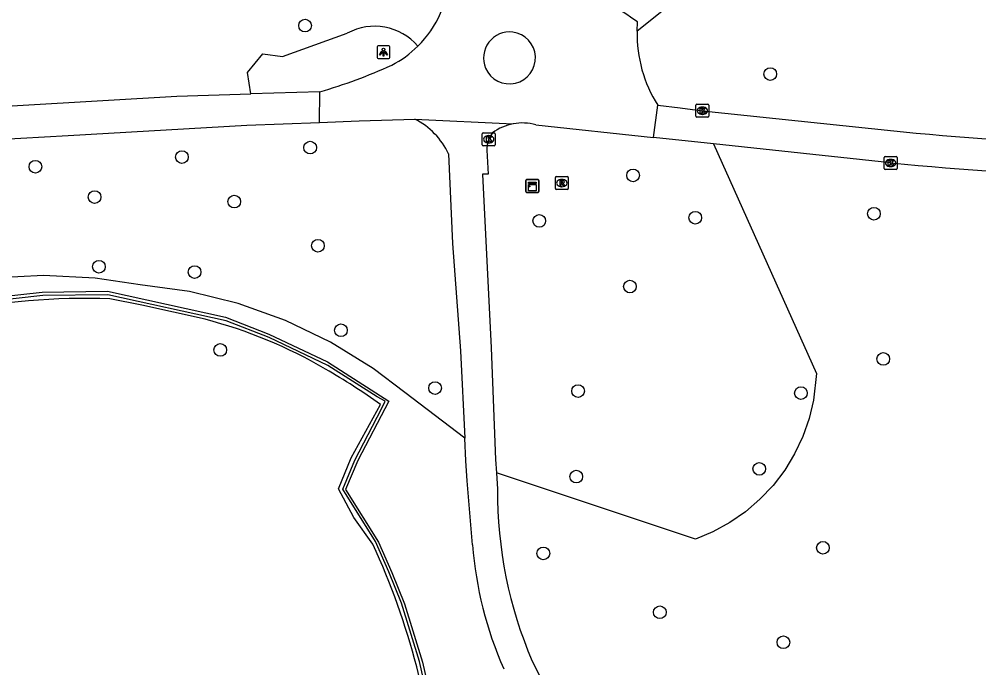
# Model space of a CAD drawing. Extents: x 160732 to 162105, y 387428 to 388479.
# Drawn here: x 160842.6 to 160916.6, y 387756.3 to 387806.4 of the extents above; entities that cross this region are included whole.
import ezdxf

# ---------------------------------------------------------------- set-up
doc = ezdxf.new("R2010")
doc.units = 0
for name, color, linetype in [('IMGEO_Boom', 7, 'Continuous'), ('IMGEO_Gemengd_bos', 7, 'Continuous'), ('IMGEO_Groenvoorziening', 7, 'Continuous'), ('IMGEO_Haag', 7, 'Continuous'), ('IMGEO_Hek', 7, 'Continuous'), ('IMGEO_Kast', 7, 'Continuous'), ('IMGEO_Kolk', 7, 'Continuous'), ('IMGEO_Lichtpunt', 7, 'Continuous'), ('IMGEO_Rioolput', 7, 'Continuous'), ('IMGEO_Voetpad_gesloten', 7, 'Continuous'), ('IMGEO_Voetpad_open', 7, 'Continuous')]:
    doc.layers.add(name, color=color, linetype=linetype)

msp = doc.modelspace()

# ---------------------------------------------------------------- linework, layer by layer
at = {"layer": 'IMGEO_Boom'}
for centre in [(160864.618, 387805.916), (160900.509, 387802.174), (160865.011, 387796.491), (160855.121, 387795.766), (160843.815, 387795.021), (160889.92, 387794.348), (160848.383, 387792.674), (160859.156, 387792.329), (160908.507, 387791.391), (160882.684, 387790.841), (160894.719, 387791.084), (160865.608, 387788.921), (160848.712, 387787.303), (160856.095, 387786.889), (160889.679, 387785.774), (160867.385, 387782.393), (160858.079, 387780.88), (160909.23, 387780.188), (160874.647, 387777.935), (160885.68, 387777.708), (160902.87, 387777.545), (160899.657, 387771.702), (160885.54, 387771.103), (160904.571, 387765.606), (160883, 387765.171), (160891.988, 387760.632), (160901.523, 387758.314)]:
    msp.add_circle(centre, 0.489, dxfattribs=at)
at = {"layer": 'IMGEO_Gemengd_bos'}
msp.add_lwpolyline([(160876.938, 387774.064), (160872.309, 387777.592), (160869.862, 387779.446), (160866.577, 387781.481), (160863.098, 387783.16), (160859.462, 387784.467), (160855.71, 387785.387), (160851.882, 387785.909), (160848.435, 387786.428), (160844.449, 387786.633), (160840.462, 387786.42)], dxfattribs=at)
at = {"layer": 'IMGEO_Groenvoorziening'}
for points in [[(160884.875, 387809.324), (160886.993, 387810.403), (160890.937, 387808.082), (160892.14, 387807.001), (160890.238, 387805.478)], [(160860.437, 387800.637), (160860.183, 387802.298), (160861.348, 387803.724), (160862.871, 387803.535), (160867.876, 387805.321)], [(160896.141, 387796.776), (160904.074, 387779.07), (160903.852, 387777.012), (160903.511, 387775.577), (160903.023, 387774.186), (160902.391, 387772.854), (160901.624, 387771.595), (160900.729, 387770.423), (160899.716, 387769.351), (160898.597, 387768.39), (160897.384, 387767.552), (160896.09, 387766.846), (160894.729, 387766.278), (160879.381, 387771.405)]]:
    msp.add_lwpolyline(points, dxfattribs=at)
msp.add_arc((160869.983, 387801.467), 4.392, 40.64334, 118.66727, dxfattribs=at)
at = {"layer": 'IMGEO_Haag'}
for points in [[(160836.779, 387784.507), (160844.334, 387785.347), (160849.37, 387785.407), (160858.479, 387783.406), (160861.81, 387782.103), (160866.347, 387779.957), (160871.077, 387776.933), (160868.686, 387772.342), (160867.744, 387770.095), (160870.28, 387766.052), (160871.32, 387763.706), (160872.299, 387761.289), (160873.672, 387756.788), (160874.861, 387751.529), (160875.627, 387749.518)], [(160875.627, 387749.518), (160875.286, 387749.375), (160875.234, 387749.501), (160875.395, 387749.571), (160874.629, 387751.582), (160873.44, 387756.841), (160872.067, 387761.342), (160871.088, 387763.759), (160870.048, 387766.105), (160867.521, 387770.133), (160868.454, 387772.361), (160870.519, 387776.326), (160870.795, 387776.924), (160870.176, 387777.263), (160866.386, 387779.686), (160861.849, 387781.832), (160858.518, 387783.135), (160849.409, 387785.136), (160844.373, 387785.076), (160836.818, 387784.236)]]:
    msp.add_lwpolyline(points, dxfattribs=at)
at = {"layer": 'IMGEO_Hek'}
for points in [[(160798.739, 387794.691), (160798.948, 387791.487), (160801.281, 387761.287), (160802.998, 387738.356), (160832.991, 387733.887), (160845.42, 387731.945), (160850.403, 387731.141), (160852.659, 387730.878), (160859.215, 387734.591), (160861.413, 387735.806), (160868.366, 387738.892), (160873.04, 387740.825), (160876.236, 387742.297), (160877.484, 387743.058), (160878.225, 387743.692), (160876.281, 387747.542), (160876.268, 387747.57), (160876.018, 387748.063), (160875.984, 387748.132), (160875.364, 387749.18), (160875.283, 387749.375), (160874.406, 387751.487), (160873.229, 387756.424)], [(160856.916, 387783.247), (160852.013, 387784.346), (160849.559, 387784.829)], [(160869.856, 387765.891), (160868.38, 387767.946), (160867.207, 387770.15), (160868.178, 387772.539), (160870.439, 387776.668)]]:
    msp.add_lwpolyline(points, dxfattribs=at)
for centre, radius, start, end in [((160847.808, 387729.896), 54.961, 88.17402, 101.29188), ((160847.553, 387747.565), 36.89, 59.63344, 75.29693), ((160839.575, 387733.353), 53.186, 54.52884, 59.95834), ((160817.102, 387741.761), 58.011, 14.64126, 24.57972)]:
    msp.add_arc(centre, radius, start, end, dxfattribs=at)
at = {"layer": 'IMGEO_Kast'}
for p, q in [((160881.654, 387793.105), (160881.654, 387793.946)), ((160881.654, 387793.946), (160881.654, 387793.105)), ((160881.729, 387794.03), (160882.57, 387794.03)), ((160882.57, 387794.03), (160881.729, 387794.03)), ((160882.654, 387793.955), (160882.654, 387793.114)), ((160882.654, 387793.114), (160882.654, 387793.955)), ((160882.579, 387793.03), (160881.738, 387793.03)), ((160881.738, 387793.03), (160882.579, 387793.03))]:
    msp.add_line(p, q, dxfattribs=at)
for points in [[(160881.849, 387793.82), (160882.449, 387793.82), (160882.449, 387793.735), (160881.849, 387793.735), (160881.849, 387793.82)], [(160881.849, 387793.645), (160882.449, 387793.645), (160882.449, 387793.156), (160881.849, 387793.156), (160881.849, 387793.645)]]:
    msp.add_lwpolyline(points, dxfattribs=at)
msp.add_circle((160881.933, 387793.494), 0.0377, dxfattribs=at)
for centre, start, end in [((160881.732, 387793.952), 92.4484, 184.28452), ((160881.732, 387793.952), 92.4484, 184.28452), ((160882.576, 387793.952), 2.4484, 94.28452), ((160882.576, 387793.952), 2.4484, 94.28452), ((160881.732, 387793.108), 182.4484, 274.28452), ((160881.732, 387793.108), 182.4484, 274.28452), ((160882.576, 387793.108), 272.4484, 4.28452), ((160882.576, 387793.108), 272.4484, 4.28452)]:
    msp.add_arc(centre, 0.0779, start, end, dxfattribs=at)
at = {"layer": 'IMGEO_Kolk'}
for p, q in [((160894.775, 387798.913), (160894.775, 387799.765)), ((160894.85, 387799.839), (160895.702, 387799.839)), ((160895.263, 387799.619), (160895.288, 387799.619)), ((160895.776, 387799.765), (160895.776, 387798.913)), ((160895.702, 387798.839), (160894.85, 387798.839)), ((160895.286, 387799.059), (160895.261, 387799.059)), ((160878.29, 387796.716), (160878.29, 387797.568)), ((160878.365, 387797.642), (160879.217, 387797.642)), ((160878.778, 387797.422), (160878.803, 387797.422)), ((160879.291, 387797.568), (160879.291, 387796.716)), ((160879.217, 387796.642), (160878.365, 387796.642)), ((160878.801, 387796.862), (160878.776, 387796.862)), ((160909.296, 387794.883), (160909.296, 387795.735)), ((160909.371, 387795.809), (160910.223, 387795.809)), ((160909.784, 387795.589), (160909.809, 387795.589)), ((160910.297, 387795.735), (160910.297, 387794.883)), ((160910.223, 387794.809), (160909.371, 387794.809)), ((160909.807, 387795.029), (160909.782, 387795.029))]:
    msp.add_line(p, q, dxfattribs=at)
for points in [[(160894.775, 387798.913), (160894.775, 387799.765)], [(160894.85, 387799.839), (160895.702, 387799.839)], [(160895.096, 387799.539), (160895.219, 387799.539), (160895.219, 387799.388), (160895.349, 387799.539), (160895.513, 387799.539), (160895.367, 387799.388), (160895.52, 387799.139), (160895.368, 387799.139), (160895.283, 387799.303), (160895.219, 387799.236), (160895.219, 387799.139), (160895.096, 387799.139), (160895.096, 387799.539)], [(160895.776, 387799.765), (160895.776, 387798.913)], [(160895.702, 387798.839), (160894.85, 387798.839)], [(160878.29, 387796.716), (160878.29, 387797.568)], [(160878.365, 387797.642), (160879.217, 387797.642)], [(160878.611, 387797.342), (160878.734, 387797.342), (160878.734, 387797.191), (160878.864, 387797.342), (160879.028, 387797.342), (160878.882, 387797.191), (160879.035, 387796.942), (160878.883, 387796.942), (160878.798, 387797.106), (160878.734, 387797.039), (160878.734, 387796.942), (160878.611, 387796.942), (160878.611, 387797.342)], [(160879.291, 387797.568), (160879.291, 387796.716)], [(160879.217, 387796.642), (160878.365, 387796.642)], [(160909.296, 387794.883), (160909.296, 387795.735)], [(160909.371, 387795.809), (160910.223, 387795.809)], [(160910.297, 387795.735), (160910.297, 387794.883)], [(160910.223, 387794.809), (160909.371, 387794.809)], [(160909.617, 387795.509), (160909.74, 387795.509), (160909.74, 387795.358), (160909.87, 387795.509), (160910.034, 387795.509), (160909.888, 387795.358), (160910.041, 387795.109), (160909.889, 387795.109), (160909.804, 387795.273), (160909.74, 387795.206), (160909.74, 387795.109), (160909.617, 387795.109), (160909.617, 387795.509)]]:
    msp.add_lwpolyline(points, dxfattribs=at)
for centre, start, end in [((160894.852, 387799.763), 91.55205, 178.44795), ((160894.852, 387799.763), 91.55205, 178.44795), ((160895.7, 387799.763), 1.55205, 88.44795), ((160895.7, 387799.763), 1.55205, 88.44795), ((160894.852, 387798.915), 181.55205, 268.44795), ((160894.852, 387798.915), 181.55205, 268.44795), ((160895.7, 387798.915), 271.55205, 358.44795), ((160895.7, 387798.915), 271.55205, 358.44795), ((160878.367, 387797.566), 91.55205, 178.44795), ((160878.367, 387797.566), 91.55205, 178.44795), ((160879.215, 387797.566), 1.55205, 88.44795), ((160879.215, 387797.566), 1.55205, 88.44795), ((160878.367, 387796.718), 181.55205, 268.44795), ((160878.367, 387796.718), 181.55205, 268.44795), ((160879.215, 387796.718), 271.55205, 358.44795), ((160879.215, 387796.718), 271.55205, 358.44795), ((160909.373, 387795.733), 91.55205, 178.44795), ((160909.373, 387795.733), 91.55205, 178.44795), ((160910.221, 387795.733), 1.55205, 88.44795), ((160910.221, 387795.733), 1.55205, 88.44795), ((160909.373, 387794.885), 181.55205, 268.44795), ((160909.373, 387794.885), 181.55205, 268.44795), ((160910.221, 387794.885), 271.55205, 358.44795), ((160910.221, 387794.885), 271.55205, 358.44795)]:
    msp.add_arc(centre, 0.0765, start, end, dxfattribs=at)
for centre, major_axis, ratio, start_param, end_param in [((160895.262, 387799.339), (-0.387, 0.002), 0.722429, 4.712389, 7.853982), ((160895.287, 387799.339), (-0.39, 0.002), 0.717154, 1.570796, 4.712389), ((160878.777, 387797.142), (-0.387, 0.002), 0.722429, 4.712389, 7.853982), ((160878.802, 387797.142), (-0.39, 0.002), 0.717154, 1.570796, 4.712389), ((160909.783, 387795.309), (-0.387, 0.002), 0.722429, 4.712389, 7.853982), ((160909.808, 387795.309), (-0.39, 0.002), 0.717154, 1.570796, 4.712389)]:
    msp.add_ellipse(centre, major_axis=major_axis, ratio=ratio, start_param=start_param, end_param=end_param, dxfattribs=at)
at = {"layer": 'IMGEO_Lichtpunt'}
for p, q in [((160870.171, 387804.263), (160870.171, 387803.456)), ((160870.171, 387804.263), (160870.171, 387803.456)), ((160871.073, 387804.358), (160870.265, 387804.358)), ((160871.073, 387804.358), (160870.265, 387804.358)), ((160871.167, 387803.456), (160871.167, 387804.263)), ((160871.167, 387803.456), (160871.167, 387804.263)), ((160870.265, 387803.362), (160871.073, 387803.362)), ((160870.265, 387803.362), (160871.073, 387803.362))]:
    msp.add_line(p, q, dxfattribs=at)
for points in [[(160870.545, 387803.927), (160870.584, 387803.899), (160870.396, 387803.637), (160870.358, 387803.664), (160870.545, 387803.927)], [(160870.647, 387803.879), (160870.694, 387803.879), (160870.694, 387803.557), (160870.647, 387803.557), (160870.647, 387803.879)], [(160870.757, 387803.899), (160870.795, 387803.926), (160870.982, 387803.664), (160870.943, 387803.636), (160870.757, 387803.899)]]:
    msp.add_lwpolyline(points, dxfattribs=at)
msp.add_circle((160870.67, 387804.061), 0.0994, dxfattribs=at)
for centre, start, end in [((160870.265, 387804.263), 90, 180), ((160870.265, 387804.263), 90, 180), ((160871.073, 387804.263), 0, 90), ((160871.073, 387804.263), 0, 90), ((160870.265, 387803.456), 180, 270), ((160870.265, 387803.456), 180, 270), ((160871.073, 387803.456), 270, 0), ((160871.073, 387803.456), 270, 360)]:
    msp.add_arc(centre, 0.0946, start, end, dxfattribs=at)
at = {"layer": 'IMGEO_Rioolput'}
for p, q in [((160883.927, 387793.332), (160883.927, 387794.184)), ((160884.002, 387794.258), (160884.854, 387794.258)), ((160884.928, 387794.184), (160884.928, 387793.332)), ((160884.438, 387793.478), (160884.413, 387793.478)), ((160884.415, 387794.038), (160884.44, 387794.038)), ((160884.854, 387793.258), (160884.002, 387793.258))]:
    msp.add_line(p, q, dxfattribs=at)
for points in [[(160883.927, 387793.332), (160883.927, 387794.184)], [(160884.002, 387794.258), (160884.854, 387794.258)], [(160884.928, 387794.184), (160884.928, 387793.332)], [(160884.516, 387793.956), (160884.264, 387793.958), (160884.264, 387793.558)], [(160884.264, 387793.558), (160884.388, 387793.558), (160884.388, 387793.72), (160884.399, 387793.72)], [(160884.442, 387793.877), (160884.388, 387793.877), (160884.388, 387793.796)], [(160884.388, 387793.796), (160884.44, 387793.796)], [(160884.446, 387793.691), (160884.517, 387793.558), (160884.657, 387793.558), (160884.592, 387793.684)], [(160884.854, 387793.258), (160884.002, 387793.258)]]:
    msp.add_lwpolyline(points, dxfattribs=at)
for centre, radius, start, end in [((160884.004, 387794.182), 0.0765, 91.55205, 178.44795), ((160884.004, 387794.182), 0.0765, 91.55205, 178.44795), ((160884.852, 387794.182), 0.0765, 1.55205, 88.44795), ((160884.852, 387794.182), 0.0765, 1.55205, 88.44795), ((160884.004, 387793.334), 0.0765, 181.55205, 268.44795), ((160884.004, 387793.334), 0.0765, 181.55205, 268.44795), ((160884.398, 387793.667), 0.0533, 26.02933, 88.69889), ((160884.424, 387793.985), 0.19, 274.7715, 282.96867), ((160884.448, 387793.781), 0.0964, 77.00612, 93.18647), ((160884.462, 387793.838), 0.0378, 276.66336, 79.67722), ((160884.515, 387793.846), 0.109, 350.36119, 89.41601), ((160884.513, 387793.846), 0.112, 277.58423, 350.98172), ((160884.497, 387793.631), 0.108, 29.51342, 73.79051), ((160884.852, 387793.334), 0.0765, 271.55205, 358.44795), ((160884.852, 387793.334), 0.0765, 271.55205, 358.44795)]:
    msp.add_arc(centre, radius, start, end, dxfattribs=at)
for centre, major_axis, ratio, start_param, end_param in [((160884.414, 387793.758), (-0.387, 0.002), 0.722429, 4.712389, 7.853982), ((160884.439, 387793.758), (-0.39, 0.002), 0.717154, 1.570796, 4.712389)]:
    msp.add_ellipse(centre, major_axis=major_axis, ratio=ratio, start_param=start_param, end_param=end_param, dxfattribs=at)
at = {"layer": 'IMGEO_Voetpad_gesloten'}
for points in [[(160890.238, 387805.478), (160890.273, 387806.199)], [(160865.75, 387800.796), (160860.437, 387800.637)], [(160865.72, 387798.437), (160865.75, 387800.796)], [(160785.835, 387796.449), (160792.972, 387796.854), (160820.028, 387798.4), (160842.863, 387799.764), (160854.715, 387800.466), (160860.437, 387800.637)], [(160891.498, 387797.275), (160891.824, 387799.773)], [(160891.824, 387799.773), (160893.552, 387799.555), (160895.276, 387799.338), (160911.776, 387797.616)], [(160865.72, 387798.437), (160868.793, 387798.559), (160873.092, 387798.69)], [(160873.092, 387798.69), (160880.68, 387798.334)], [(160809.954, 387795.312), (160821.929, 387795.973), (160835.368, 387796.801), (160846.333, 387797.431), (160860.135, 387798.216), (160865.72, 387798.437)], [(160882.426, 387798.249), (160891.498, 387797.275)], [(160896.141, 387796.776), (160891.498, 387797.275)], [(160909.797, 387795.31), (160896.141, 387796.776)]]:
    msp.add_lwpolyline(points, dxfattribs=at)
for centre, radius, start, end in [((160867.531, 387810.183), 8.231, 314.65363, 357.81343), ((160859.525, 387760.684), 54.928, 55.95914, 61.55644), ((160880.39, 387803.418), 2.003, 82.79903, 203.21728), ((160880.389, 387803.418), 2.003, 203.2479, 82.76841), ((160900.446, 387805.243), 10.21, 178.67979, 212.39226), ((160867.654, 387809.96), 7.986, 297.17702, 315.14791), ((160854.243, 387840.32), 41.165, 286.23198, 294.4815), ((160881.371, 387794.55), 3.846, 74.07822, 100.34756), ((160929.982, 387982.365), 185.644, 264.37203, 269.37999), ((160935.566, 388065.634), 271.549, 264.55471, 271.72057)]:
    msp.add_arc(centre, radius, start, end, dxfattribs=at)
at = {"layer": 'IMGEO_Voetpad_open'}
for points in [[(160878.639, 387796.286), (160878.755, 387794.451), (160878.318, 387794.438), (160878.985, 387781.037), (160879.315, 387772.42), (160879.381, 387771.405)], [(160875.688, 387796.013), (160875.997, 387789.098), (160876.598, 387780.809), (160876.938, 387774.064)], [(160877.54, 387765.845), (160877.123, 387770.787), (160877.027, 387772.311), (160876.938, 387774.064)], [(160879.381, 387771.405), (160879.464, 387770.138)], [(160882.14, 387756.862), (160885.611, 387750), (160888.139, 387745.003)]]:
    msp.add_lwpolyline(points, dxfattribs=at)
for centre, radius, start, end in [((160870.459, 387793.539), 5.785, 25.31814, 62.92173), ((160881.372, 387794.561), 3.836, 100.38485, 126.73508), ((160880.676, 387796.37), 2.039, 141.66139, 182.36294), ((160912.669, 387769.923), 33.205, 179.62946, 203.16299), ((160906.476, 387768.025), 29.018, 184.30898, 203.90422)]:
    msp.add_arc(centre, radius, start, end, dxfattribs=at)

doc.saveas('drawing.dxf')
